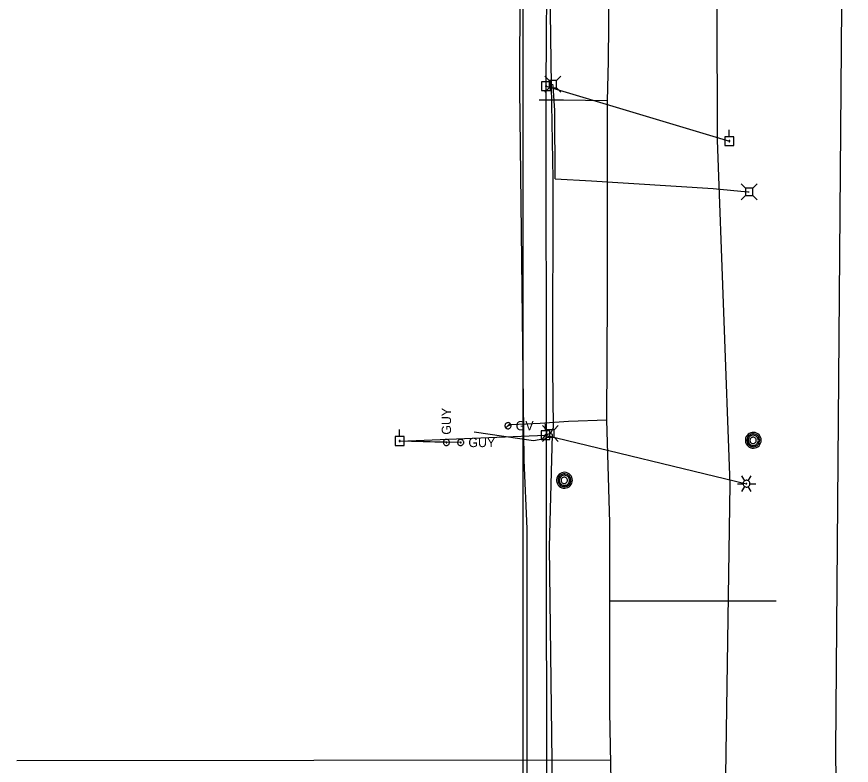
# Model space of a CAD drawing. Extents: x 596028 to 606371, y 330010 to 403088.
# Drawn here: x 601844.2 to 602191.3, y 375337.5 to 375648.8 of the extents above; entities that cross this region are included whole.
import ezdxf

# ---------------------------------------------------------------- set-up
doc = ezdxf.new("R2010")
doc.units = 0
for name, color, linetype in [('E_LTG', 7, 'Continuous'), ('E_UTL_AG_Bold', 7, 'Continuous'), ('E_UTL_E_UG', 7, 'Continuous'), ('E_UTL_EGuyWire', 7, 'Continuous'), ('E_UTL_EPowerPole', 7, 'Continuous'), ('E_UTL_FO_UG', 7, 'Continuous'), ('E_UTL_G', 7, 'Continuous'), ('E_UTL_G_UG', 7, 'Continuous'), ('E_UTL_MH', 7, 'Continuous'), ('E_UTL_Overhead', 7, 'Continuous'), ('E_UTL_T_UG', 7, 'Continuous'), ('E_UTL_W_UG', 7, 'Continuous')]:
    doc.layers.add(name, color=color, linetype=linetype)

msp = doc.modelspace()

# ---------------------------------------------------------------- linework, layer by layer
at = {"layer": 'E_LTG'}
for points in [[(602146.99, 375455.86), (602145.8, 375457.92)], [(602149.14, 375454.62), (602149.11, 375454.89), (602149.03, 375455.15), (602148.91, 375455.39), (602148.74, 375455.6), (602148.54, 375455.78), (602148.3, 375455.92), (602148.04, 375456.01), (602147.78, 375456.05), (602147.5, 375456.03), (602147.24, 375455.97), (602146.99, 375455.86), (602146.77, 375455.7), (602146.58, 375455.5), (602146.44, 375455.27), (602146.34, 375455.02), (602146.29, 375454.75), (602146.29, 375454.48), (602146.34, 375454.22), (602146.44, 375453.96), (602146.58, 375453.73), (602146.77, 375453.54), (602146.99, 375453.38), (602147.24, 375453.27), (602147.5, 375453.2), (602147.78, 375453.19), (602148.04, 375453.23), (602148.3, 375453.32), (602148.54, 375453.45), (602148.74, 375453.63), (602148.91, 375453.85), (602149.03, 375454.09), (602149.11, 375454.35), (602149.14, 375454.62)], [(602149.14, 375454.62), (602149.11, 375454.89), (602149.03, 375455.15), (602148.91, 375455.39), (602148.74, 375455.6), (602148.54, 375455.78), (602148.3, 375455.92), (602148.04, 375456.01), (602147.78, 375456.05), (602147.5, 375456.03), (602147.24, 375455.97), (602146.99, 375455.86), (602146.77, 375455.7), (602146.58, 375455.5), (602146.44, 375455.27), (602146.34, 375455.02), (602146.29, 375454.75), (602146.29, 375454.48), (602146.34, 375454.22), (602146.44, 375453.96), (602146.58, 375453.73), (602146.77, 375453.54), (602146.99, 375453.38), (602147.24, 375453.27), (602147.5, 375453.2), (602147.78, 375453.19), (602148.04, 375453.23), (602148.3, 375453.32), (602148.54, 375453.45), (602148.74, 375453.63), (602148.91, 375453.85), (602149.03, 375454.09), (602149.11, 375454.35), (602149.14, 375454.62)], [(602149.14, 375454.62), (602149.11, 375454.89), (602149.03, 375455.15), (602148.91, 375455.39), (602148.74, 375455.6), (602148.54, 375455.78), (602148.3, 375455.92), (602148.04, 375456.01), (602147.78, 375456.05), (602147.5, 375456.03), (602147.24, 375455.97), (602146.99, 375455.86), (602146.77, 375455.7), (602146.58, 375455.5), (602146.44, 375455.27), (602146.34, 375455.02), (602146.29, 375454.75), (602146.29, 375454.48), (602146.34, 375454.22), (602146.44, 375453.96), (602146.58, 375453.73), (602146.77, 375453.54), (602146.99, 375453.38), (602147.24, 375453.27), (602147.5, 375453.2), (602147.78, 375453.19), (602148.04, 375453.23), (602148.3, 375453.32), (602148.54, 375453.45), (602148.74, 375453.63), (602148.91, 375453.85), (602149.03, 375454.09), (602149.11, 375454.35), (602149.14, 375454.62)], [(602148.42, 375455.86), (602149.61, 375457.92)], [(602143.9, 375454.62), (602146.28, 375454.62)], [(602145.8, 375451.32), (602146.99, 375453.38)], [(602147.83, 375454.62), (602147.82, 375454.64), (602147.82, 375454.66), (602147.81, 375454.68), (602147.79, 375454.7), (602147.78, 375454.72), (602147.76, 375454.73), (602147.74, 375454.73), (602147.71, 375454.74), (602147.69, 375454.74), (602147.67, 375454.73), (602147.65, 375454.72), (602147.63, 375454.71), (602147.61, 375454.69), (602147.6, 375454.67), (602147.59, 375454.65), (602147.59, 375454.63), (602147.59, 375454.61), (602147.59, 375454.58), (602147.6, 375454.56), (602147.61, 375454.54), (602147.63, 375454.53), (602147.65, 375454.51), (602147.67, 375454.51), (602147.69, 375454.5), (602147.71, 375454.5), (602147.74, 375454.5), (602147.76, 375454.51), (602147.78, 375454.52), (602147.79, 375454.54), (602147.81, 375454.55), (602147.82, 375454.57), (602147.82, 375454.6), (602147.83, 375454.62)], [(602149.61, 375451.32), (602148.42, 375453.38)], [(602149.14, 375454.62), (602151.52, 375454.62)]]:
    msp.add_lwpolyline(points, dxfattribs=at)
at = {"layer": 'E_UTL_AG_Bold'}
for points in [[(602065.67, 375622.34), (602063.92, 375624.1)], [(602068.76, 375622.34), (602065.67, 375622.34)], [(602065.67, 375622.34), (602065.67, 375619.25)], [(602068.76, 375622.34), (602070.52, 375624.1)], [(602068.76, 375619.25), (602068.76, 375622.34)], [(602065.67, 375619.25), (602063.92, 375617.5)], [(602065.67, 375619.25), (602068.76, 375619.25)], [(602068.76, 375619.25), (602070.52, 375617.5)], [(602147.24, 375577.56), (602145.49, 375579.31)], [(602150.33, 375577.56), (602147.24, 375577.56)], [(602147.24, 375577.56), (602147.24, 375574.46)], [(602150.33, 375577.56), (602152.09, 375579.31)], [(602150.33, 375574.46), (602150.33, 375577.56)], [(602147.24, 375574.46), (602145.49, 375572.71)], [(602147.24, 375574.46), (602150.33, 375574.46)], [(602150.33, 375574.46), (602152.09, 375572.71)], [(602064.61, 375477.06), (602062.86, 375478.81)], [(602067.71, 375477.06), (602064.61, 375477.06)], [(602064.61, 375477.06), (602064.61, 375473.96)], [(602067.71, 375477.06), (602069.46, 375478.81)], [(602067.71, 375473.96), (602067.71, 375477.06)], [(602064.61, 375473.96), (602062.86, 375472.21)], [(602064.61, 375473.96), (602067.71, 375473.96)], [(602067.71, 375473.96), (602069.46, 375472.21)]]:
    msp.add_lwpolyline(points, dxfattribs=at)
at = {"layer": 'E_UTL_E_UG'}
msp.add_lwpolyline([(602190.41, 375209.68), (602189.93, 375211.21), (602187.05, 375221.7), (602186.15, 375233.49), (602184.79, 375343.38), (602188.12, 375756.65), (602190.01, 375868.4), (602189.17, 375920.06), (602191.12, 375971.36), (602186.02, 376040.13), (602188.46, 376124.45), (602186.48, 376202.65), (602191.29, 376536.46)], dxfattribs=at)
at = {"layer": 'E_UTL_EGuyWire'}
for p in [(602022.93, 375471.77), (602028.86, 375471.75)]:
    msp.add_line(p, (602003.5, 375472.34), dxfattribs=at)
for points in [[(602022.93, 375473.06), (602022.68, 375473.03), (602022.45, 375472.96), (602022.23, 375472.85), (602022.04, 375472.7), (602021.88, 375472.52), (602021.76, 375472.31), (602021.68, 375472.07), (602021.65, 375471.83), (602021.66, 375471.59), (602021.71, 375471.35), (602021.82, 375471.13), (602021.96, 375470.93), (602022.13, 375470.76), (602022.34, 375470.63), (602022.57, 375470.54), (602022.8, 375470.49), (602023.05, 375470.49), (602023.29, 375470.54), (602023.52, 375470.63), (602023.72, 375470.76), (602023.9, 375470.93), (602024.04, 375471.13), (602024.14, 375471.35), (602024.2, 375471.59), (602024.21, 375471.83), (602024.17, 375472.07), (602024.09, 375472.31), (602023.97, 375472.52), (602023.81, 375472.7), (602023.62, 375472.85), (602023.4, 375472.96), (602023.17, 375473.03), (602022.93, 375473.06)], [(602030.14, 375471.75), (602030.12, 375472), (602030.05, 375472.23), (602029.94, 375472.45), (602029.79, 375472.64), (602029.61, 375472.8), (602029.39, 375472.92), (602029.16, 375473), (602028.92, 375473.03), (602028.68, 375473.02), (602028.44, 375472.97), (602028.22, 375472.86), (602028.02, 375472.72), (602027.85, 375472.55), (602027.72, 375472.34), (602027.63, 375472.11), (602027.58, 375471.88), (602027.58, 375471.63), (602027.63, 375471.39), (602027.72, 375471.16), (602027.85, 375470.96), (602028.02, 375470.78), (602028.22, 375470.64), (602028.44, 375470.54), (602028.68, 375470.48), (602028.92, 375470.47), (602029.16, 375470.51), (602029.39, 375470.59), (602029.61, 375470.71), (602029.79, 375470.87), (602029.94, 375471.06), (602030.05, 375471.28), (602030.12, 375471.51), (602030.14, 375471.75)], [(602022.93, 375471.93), (602022.9, 375471.93), (602022.87, 375471.92), (602022.84, 375471.91), (602022.82, 375471.89), (602022.8, 375471.87), (602022.78, 375471.84), (602022.77, 375471.81), (602022.77, 375471.78), (602022.77, 375471.75), (602022.78, 375471.72), (602022.79, 375471.69), (602022.81, 375471.67), (602022.83, 375471.65), (602022.85, 375471.63), (602022.88, 375471.62), (602022.91, 375471.61), (602022.94, 375471.61), (602022.97, 375471.62), (602023, 375471.63), (602023.03, 375471.65), (602023.05, 375471.67), (602023.07, 375471.69), (602023.08, 375471.72), (602023.09, 375471.75), (602023.09, 375471.78), (602023.08, 375471.81), (602023.07, 375471.84), (602023.06, 375471.87), (602023.04, 375471.89), (602023.01, 375471.91), (602022.99, 375471.92), (602022.96, 375471.93), (602022.93, 375471.93)], [(602029.02, 375471.75), (602029.02, 375471.78), (602029.01, 375471.81), (602029, 375471.84), (602028.98, 375471.86), (602028.95, 375471.88), (602028.93, 375471.9), (602028.9, 375471.91), (602028.87, 375471.91), (602028.84, 375471.91), (602028.81, 375471.9), (602028.78, 375471.89), (602028.76, 375471.87), (602028.73, 375471.85), (602028.72, 375471.83), (602028.71, 375471.8), (602028.7, 375471.77), (602028.7, 375471.74), (602028.71, 375471.71), (602028.72, 375471.68), (602028.73, 375471.65), (602028.76, 375471.63), (602028.78, 375471.61), (602028.81, 375471.6), (602028.84, 375471.59), (602028.87, 375471.59), (602028.9, 375471.6), (602028.93, 375471.61), (602028.95, 375471.62), (602028.98, 375471.64), (602029, 375471.67), (602029.01, 375471.69), (602029.02, 375471.72), (602029.02, 375471.75)]]:
    msp.add_lwpolyline(points, dxfattribs=at)
at = {"layer": 'E_UTL_EPowerPole'}
for points in [[(602066.18, 375621.78), (602062.5, 375621.78)], [(602062.5, 375621.78), (602062.5, 375618.09)], [(602064.34, 375621.78), (602064.34, 375624.69)], [(602066.18, 375618.09), (602066.18, 375621.78)], [(602064.61, 375619.94), (602064.61, 375619.98), (602064.59, 375620.03), (602064.57, 375620.07), (602064.54, 375620.1), (602064.51, 375620.13), (602064.47, 375620.16), (602064.43, 375620.17), (602064.38, 375620.18), (602064.34, 375620.17), (602064.29, 375620.16), (602064.25, 375620.15), (602064.22, 375620.12), (602064.18, 375620.09), (602064.16, 375620.05), (602064.14, 375620.01), (602064.13, 375619.96), (602064.13, 375619.92), (602064.14, 375619.87), (602064.16, 375619.83), (602064.18, 375619.79), (602064.22, 375619.76), (602064.25, 375619.73), (602064.29, 375619.71), (602064.34, 375619.7), (602064.38, 375619.7), (602064.43, 375619.71), (602064.47, 375619.72), (602064.51, 375619.74), (602064.54, 375619.77), (602064.57, 375619.81), (602064.59, 375619.85), (602064.61, 375619.89), (602064.61, 375619.94)], [(602062.5, 375618.09), (602066.18, 375618.09)], [(602140.54, 375598.92), (602140.54, 375601.83)], [(602142.38, 375598.92), (602138.7, 375598.92)], [(602138.7, 375598.92), (602138.7, 375595.23)], [(602142.38, 375595.23), (602142.38, 375598.92)], [(602138.7, 375595.23), (602142.38, 375595.23)], [(602140.81, 375597.08), (602140.81, 375597.12), (602140.79, 375597.17), (602140.77, 375597.21), (602140.75, 375597.24), (602140.71, 375597.27), (602140.67, 375597.29), (602140.63, 375597.31), (602140.58, 375597.32), (602140.54, 375597.31), (602140.49, 375597.3), (602140.45, 375597.28), (602140.42, 375597.26), (602140.39, 375597.23), (602140.36, 375597.19), (602140.34, 375597.14), (602140.34, 375597.1), (602140.34, 375597.05), (602140.34, 375597.01), (602140.36, 375596.97), (602140.39, 375596.93), (602140.42, 375596.9), (602140.45, 375596.87), (602140.49, 375596.85), (602140.54, 375596.84), (602140.58, 375596.84), (602140.63, 375596.85), (602140.67, 375596.86), (602140.71, 375596.88), (602140.75, 375596.91), (602140.77, 375596.95), (602140.79, 375596.99), (602140.81, 375597.03), (602140.81, 375597.08)], [(602064.12, 375476.64), (602064.12, 375479.55)], [(602003.47, 375474.18), (602003.47, 375477.09)], [(602065.97, 375476.64), (602062.28, 375476.64)], [(602062.28, 375476.64), (602062.28, 375472.95)], [(602065.97, 375472.95), (602065.97, 375476.64)], [(602005.31, 375474.18), (602001.62, 375474.18)], [(602001.62, 375474.18), (602001.62, 375470.49)], [(602003.74, 375472.34), (602003.73, 375472.38), (602003.72, 375472.43), (602003.7, 375472.47), (602003.67, 375472.5), (602003.64, 375472.53), (602003.6, 375472.55), (602003.56, 375472.57), (602003.51, 375472.58), (602003.47, 375472.57), (602003.42, 375472.56), (602003.38, 375472.54), (602003.34, 375472.52), (602003.31, 375472.48), (602003.29, 375472.45), (602003.27, 375472.4), (602003.26, 375472.36), (602003.26, 375472.31), (602003.27, 375472.27), (602003.29, 375472.23), (602003.31, 375472.19), (602003.34, 375472.16), (602003.38, 375472.13), (602003.42, 375472.11), (602003.47, 375472.1), (602003.51, 375472.1), (602003.56, 375472.11), (602003.6, 375472.12), (602003.64, 375472.14), (602003.67, 375472.17), (602003.7, 375472.21), (602003.72, 375472.25), (602003.73, 375472.29), (602003.74, 375472.34)], [(602005.31, 375470.49), (602005.31, 375474.18)], [(602062.28, 375472.95), (602065.97, 375472.95)], [(602064.39, 375474.8), (602064.39, 375474.84), (602064.38, 375474.89), (602064.36, 375474.93), (602064.33, 375474.96), (602064.29, 375474.99), (602064.25, 375475.01), (602064.21, 375475.03), (602064.17, 375475.04), (602064.12, 375475.03), (602064.08, 375475.02), (602064.04, 375475), (602064, 375474.98), (602063.97, 375474.95), (602063.94, 375474.91), (602063.93, 375474.87), (602063.92, 375474.82), (602063.92, 375474.78), (602063.93, 375474.73), (602063.94, 375474.69), (602063.97, 375474.65), (602064, 375474.62), (602064.04, 375474.59), (602064.08, 375474.57), (602064.12, 375474.56), (602064.17, 375474.56), (602064.21, 375474.57), (602064.25, 375474.58), (602064.29, 375474.6), (602064.33, 375474.63), (602064.36, 375474.67), (602064.38, 375474.71), (602064.39, 375474.75), (602064.39, 375474.8)], [(602001.62, 375470.49), (602005.31, 375470.49)]]:
    msp.add_lwpolyline(points, dxfattribs=at)
at = {"layer": 'E_UTL_FO_UG'}
msp.add_lwpolyline([(602066.16, 375475.51), (602064.15, 375474.8)], dxfattribs=at)
at = {"layer": 'E_UTL_G'}
for points in [[(602049.81, 375478.72), (602049.79, 375478.96), (602049.72, 375479.2), (602049.61, 375479.41), (602049.46, 375479.61), (602049.28, 375479.77), (602049.06, 375479.89), (602048.83, 375479.97), (602048.59, 375480), (602048.35, 375479.99), (602048.11, 375479.93), (602047.89, 375479.83), (602047.69, 375479.69), (602047.52, 375479.51), (602047.39, 375479.31), (602047.3, 375479.08), (602047.25, 375478.84), (602047.25, 375478.6), (602047.3, 375478.36), (602047.39, 375478.13), (602047.52, 375477.93), (602047.69, 375477.75), (602047.89, 375477.61), (602048.11, 375477.51), (602048.35, 375477.45), (602048.59, 375477.44), (602048.83, 375477.47), (602049.06, 375477.55), (602049.28, 375477.68), (602049.46, 375477.84), (602049.61, 375478.03), (602049.72, 375478.24), (602049.79, 375478.48), (602049.81, 375478.72)], [(602047.62, 375477.81), (602049.44, 375479.63)]]:
    msp.add_lwpolyline(points, dxfattribs=at)
at = {"layer": 'E_UTL_G_UG'}
for points in [[(602093.59, 374402.48), (602092.94, 374546.11), (602091.98, 374738.36), (602091.44, 374861.28), (602092.27, 374940.65), (602092.28, 374982.1), (602092.08, 374991.64), (602092.12, 375028.89), (602092.19, 375144.51), (602091.97, 375245.08), (602092.37, 375280.11), (602090.91, 375359.83), (602090.85, 375438.4), (602089.65, 375481.2), (602089.91, 375532.58), (602089.88, 375613.79), (602090.33, 375630.39), (602090.98, 375707.52)], [(602089.88, 375613.79), (602071.62, 375614.12), (602061.49, 375614.15)], [(602048.53, 375478.72), (602050.02, 375479.23), (602061.97, 375479.82), (602073.74, 375480.67), (602089.65, 375481.2)], [(602090.88, 375405.96), (602160.08, 375405.96)], [(601844.25, 375339.47), (602091.28, 375339.73)]]:
    msp.add_lwpolyline(points, dxfattribs=at)
at = {"layer": 'E_UTL_MH'}
for points in [[(602153.82, 375472.67), (602153.76, 375473.3), (602153.58, 375473.9), (602153.29, 375474.46), (602152.91, 375474.95), (602152.43, 375475.36), (602151.89, 375475.68), (602151.3, 375475.88), (602150.67, 375475.97), (602150.05, 375475.94), (602149.44, 375475.79), (602148.87, 375475.53), (602148.36, 375475.17), (602147.92, 375474.71), (602147.58, 375474.19), (602147.35, 375473.6), (602147.23, 375472.99), (602147.23, 375472.36), (602147.35, 375471.74), (602147.58, 375471.16), (602147.92, 375470.63), (602148.36, 375470.18), (602148.87, 375469.82), (602149.44, 375469.55), (602150.05, 375469.41), (602150.67, 375469.38), (602151.3, 375469.47), (602151.89, 375469.67), (602152.43, 375469.99), (602152.91, 375470.4), (602153.29, 375470.89), (602153.58, 375471.45), (602153.76, 375472.05), (602153.82, 375472.67)], [(602153.2, 375472.67), (602153.15, 375473.18), (602153.01, 375473.66), (602152.78, 375474.12), (602152.46, 375474.52), (602152.08, 375474.85), (602151.64, 375475.1), (602151.16, 375475.27), (602150.65, 375475.34), (602150.14, 375475.32), (602149.65, 375475.2), (602149.19, 375474.99), (602148.77, 375474.69), (602148.42, 375474.32), (602148.15, 375473.9), (602147.96, 375473.42), (602147.86, 375472.92), (602147.86, 375472.41), (602147.96, 375471.91), (602148.15, 375471.44), (602148.42, 375471.01), (602148.77, 375470.65), (602149.19, 375470.35), (602149.65, 375470.14), (602150.14, 375470.02), (602150.65, 375470), (602151.16, 375470.07), (602151.64, 375470.23), (602152.08, 375470.49), (602152.46, 375470.82), (602152.78, 375471.22), (602153.01, 375471.67), (602153.15, 375472.16), (602153.2, 375472.67)], [(602152.64, 375472.64), (602152.6, 375473.04), (602152.49, 375473.43), (602152.3, 375473.79), (602152.05, 375474.11), (602151.74, 375474.37), (602151.39, 375474.58), (602151.01, 375474.71), (602150.61, 375474.77), (602150.21, 375474.75), (602149.81, 375474.65), (602149.45, 375474.48), (602149.12, 375474.25), (602148.84, 375473.96), (602148.62, 375473.62), (602148.47, 375473.24), (602148.39, 375472.84), (602148.39, 375472.44), (602148.47, 375472.04), (602148.62, 375471.66), (602148.84, 375471.32), (602149.12, 375471.03), (602149.45, 375470.8), (602149.81, 375470.63), (602150.21, 375470.53), (602150.61, 375470.51), (602151.01, 375470.57), (602151.39, 375470.7), (602151.74, 375470.91), (602152.05, 375471.17), (602152.3, 375471.49), (602152.49, 375471.85), (602152.6, 375472.24), (602152.64, 375472.64)], [(602151.78, 375472.62), (602151.76, 375472.88), (602151.69, 375473.12), (602151.57, 375473.34), (602151.42, 375473.54), (602151.22, 375473.71), (602151, 375473.84), (602150.77, 375473.92), (602150.51, 375473.96), (602150.26, 375473.94), (602150.02, 375473.88), (602149.79, 375473.78), (602149.58, 375473.63), (602149.4, 375473.45), (602149.27, 375473.24), (602149.17, 375473), (602149.13, 375472.75), (602149.13, 375472.5), (602149.17, 375472.25), (602149.27, 375472.01), (602149.4, 375471.8), (602149.58, 375471.62), (602149.79, 375471.47), (602150.02, 375471.37), (602150.26, 375471.31), (602150.51, 375471.29), (602150.77, 375471.33), (602151, 375471.41), (602151.22, 375471.54), (602151.42, 375471.71), (602151.57, 375471.9), (602151.69, 375472.13), (602151.76, 375472.37), (602151.78, 375472.62)], [(602075.31, 375456.04), (602075.25, 375456.66), (602075.07, 375457.27), (602074.79, 375457.82), (602074.4, 375458.32), (602073.92, 375458.73), (602073.38, 375459.04), (602072.79, 375459.25), (602072.17, 375459.34), (602071.54, 375459.31), (602070.93, 375459.16), (602070.36, 375458.9), (602069.85, 375458.53), (602069.42, 375458.08), (602069.08, 375457.55), (602068.84, 375456.97), (602068.72, 375456.35), (602068.72, 375455.73), (602068.84, 375455.11), (602069.08, 375454.53), (602069.42, 375454), (602069.85, 375453.55), (602070.36, 375453.18), (602070.93, 375452.92), (602071.54, 375452.77), (602072.17, 375452.74), (602072.79, 375452.83), (602073.38, 375453.04), (602073.92, 375453.35), (602074.4, 375453.76), (602074.79, 375454.26), (602075.07, 375454.81), (602075.25, 375455.41), (602075.31, 375456.04)], [(602074.69, 375456.03), (602074.65, 375456.54), (602074.5, 375457.03), (602074.27, 375457.48), (602073.95, 375457.88), (602073.57, 375458.22), (602073.13, 375458.47), (602072.65, 375458.64), (602072.14, 375458.71), (602071.64, 375458.68), (602071.14, 375458.56), (602070.68, 375458.35), (602070.26, 375458.06), (602069.91, 375457.69), (602069.64, 375457.26), (602069.45, 375456.79), (602069.35, 375456.29), (602069.35, 375455.78), (602069.45, 375455.28), (602069.64, 375454.81), (602069.91, 375454.38), (602070.26, 375454.01), (602070.68, 375453.72), (602071.14, 375453.51), (602071.64, 375453.39), (602072.14, 375453.36), (602072.65, 375453.43), (602073.13, 375453.6), (602073.57, 375453.85), (602073.95, 375454.19), (602074.27, 375454.59), (602074.5, 375455.04), (602074.65, 375455.53), (602074.69, 375456.03)], [(602074.13, 375456.01), (602074.09, 375456.41), (602073.98, 375456.8), (602073.79, 375457.16), (602073.54, 375457.48), (602073.24, 375457.74), (602072.89, 375457.94), (602072.5, 375458.08), (602072.1, 375458.13), (602071.7, 375458.11), (602071.31, 375458.02), (602070.94, 375457.85), (602070.61, 375457.62), (602070.33, 375457.32), (602070.11, 375456.98), (602069.96, 375456.61), (602069.88, 375456.21), (602069.88, 375455.8), (602069.96, 375455.41), (602070.11, 375455.03), (602070.33, 375454.69), (602070.61, 375454.4), (602070.94, 375454.16), (602071.31, 375453.99), (602071.7, 375453.9), (602072.1, 375453.88), (602072.5, 375453.94), (602072.89, 375454.07), (602073.24, 375454.27), (602073.54, 375454.54), (602073.79, 375454.86), (602073.98, 375455.21), (602074.09, 375455.6), (602074.13, 375456.01)], [(602073.28, 375455.99), (602073.25, 375456.24), (602073.18, 375456.49), (602073.06, 375456.71), (602072.91, 375456.91), (602072.72, 375457.08), (602072.5, 375457.2), (602072.26, 375457.29), (602072.01, 375457.32), (602071.75, 375457.31), (602071.51, 375457.25), (602071.28, 375457.14), (602071.07, 375457), (602070.9, 375456.81), (602070.76, 375456.6), (602070.67, 375456.37), (602070.62, 375456.12), (602070.62, 375455.86), (602070.67, 375455.62), (602070.76, 375455.38), (602070.9, 375455.17), (602071.07, 375454.98), (602071.28, 375454.84), (602071.51, 375454.73), (602071.75, 375454.67), (602072.01, 375454.66), (602072.26, 375454.7), (602072.5, 375454.78), (602072.72, 375454.91), (602072.91, 375455.07), (602073.06, 375455.27), (602073.18, 375455.5), (602073.25, 375455.74), (602073.28, 375455.99)]]:
    msp.add_lwpolyline(points, dxfattribs=at)
at = {"layer": 'E_UTL_Overhead'}
for points in [[(602066.34, 374292.77), (602066.62, 374583.45), (602066.23, 374727.52), (602065.76, 374864.44), (602065.08, 375005.94), (602064.91, 375146.3), (602064.66, 375287.35), (602064.5, 375474.72), (602064.37, 375619.94), (602064.77, 375679.41), (602064.41, 375809.38), (602063.83, 375999.2), (602063.47, 376187.97), (602063.07, 376372.59), (602063.14, 376562.11), (602062.17, 376753.86), (602064.11, 376825.6), (602061.51, 376984.74), (602059.26, 377161.57), (602058.1, 377338.74)], [(602064.37, 375619.94), (602140.57, 375597.08)], [(602003.5, 375472.34), (602064.15, 375474.8), (602147.71, 375454.62)]]:
    msp.add_lwpolyline(points, dxfattribs=at)
at = {"layer": 'E_UTL_T_UG'}
for points in [[(602055.02, 373190.4), (602054.9, 376316.68), (602051.39, 376320.34), (602051.52, 376386.68)], [(602066.16, 375475.51), (602067.52, 375477.91), (602067.17, 375502.95), (602067.29, 375581.36), (602066.6, 375620.23), (602065.8, 375681.02), (602068.19, 375687.5), (602067.48, 375802.47), (602067.09, 375881.87), (602067.35, 376002.06), (602067.85, 376034.24), (602065.57, 376157.01), (602066.09, 376198.27), (602066.01, 376199.74), (602067.42, 376280.91), (602066.75, 376373.94), (602064.59, 376377.32), (602064.46, 376377.41)], [(602057.85, 374433.74), (602053.94, 374597.47), (602053.83, 374737.56), (602056.65, 374876.16), (602056.56, 375006.47), (602055.52, 375153.81), (602058.07, 375266.58), (602059.7, 375292.14), (602058.26, 375292.19), (602056.46, 375294.38), (602056.46, 375435.81), (602055.24, 375464.42), (602053.46, 375618.71), (602053.85, 375750.72), (602052.72, 375881), (602051.42, 376011.78), (602050.17, 376031.68), (602051.41, 376156.74), (602054.26, 376374.41)], [(602068.14, 375581.34), (602068.04, 375609.78), (602067.3, 375619.98), (602067.22, 375620.8)], [(602068.14, 375581.34), (602083.22, 375580.63), (602133.89, 375577.31), (602148.32, 375575.95), (602148.79, 375576.01)], [(602034.43, 375476.14), (602059.12, 375472.63), (602063.08, 375473.22), (602064.15, 375474.8)], [(602066.15, 375291.57), (602067.5, 375294.59), (602065.76, 375428.32), (602067.04, 375475.04), (602066.16, 375475.51)]]:
    msp.add_lwpolyline(points, dxfattribs=at)
at = {"layer": 'E_UTL_W_UG'}
msp.add_lwpolyline([(602142.23, 374402.89), (602139.57, 374549.01), (602141.08, 374699.68), (602142.22, 374793.43), (602143.05, 374794.25), (602143.48, 374798.85), (602140.37, 374876.74), (602141.92, 374914.2), (602141.99, 374993.97), (602142.58, 375024.18), (602142.09, 375163.37), (602139.21, 375291.37), (602139.46, 375293.24), (602138.95, 375324.02), (602140.9, 375454.47), (602135.71, 375597.53), (602135.31, 375708.24)], dxfattribs=at)

# ---------------------------------------------------------------- texts
at = {"layer": 'E_UTL_EGuyWire'}
msp.add_text('GUY', height=3.85, rotation=90, dxfattribs=at).set_placement((602024.85, 375474.98))
msp.add_text('GUY', height=3.85, dxfattribs=at).set_placement((602032.07, 375469.83))
at = {"layer": 'E_UTL_G'}
msp.add_text('GV', height=3.85, dxfattribs=at).set_placement((602051.74, 375476.8))

doc.saveas('drawing.dxf')
